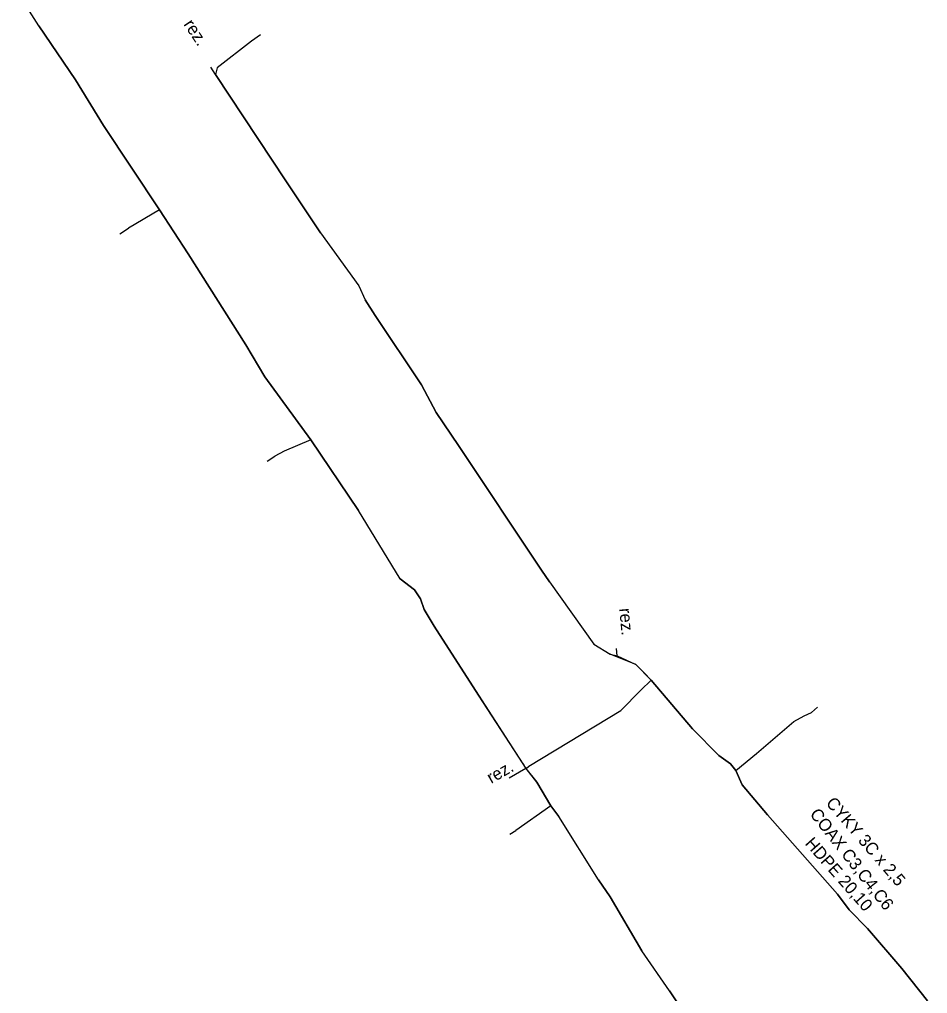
# Model space of a CAD drawing. Extents: x -651943 to -618711, y -1138561 to -1100552.
# Drawn here: x -649677.1 to -649621.7, y -1111407.6 to -1111348.2 of the extents above; entities that cross this region are included whole.
import ezdxf

# ---------------------------------------------------------------- set-up
doc = ezdxf.new("R2010")
doc.units = 0
for name, color, linetype in [('KT optika', 7, 'Continuous'), ('KT trasa', 7, 'Continuous'), ('KT zařízení', 7, 'Continuous')]:
    doc.layers.add(name, color=color, linetype=linetype)

msp = doc.modelspace()

# ---------------------------------------------------------------- linework, layer by layer
at = {"layer": 'KT optika'}
for p, q in [((-649675.94, -1111348.55), (-649677.13, -1111346.69)), ((-649673.71, -1111351.84), (-649675.94, -1111348.55)), ((-649662.408, -1111349.091), (-649662.97, -1111349.47)), ((-649662.97, -1111349.47), (-649665.05, -1111351.1)), ((-649665.16, -1111351.52), (-649665.448, -1111351.068)), ((-649665.05, -1111351.1), (-649665.16, -1111351.52)), ((-649665.16, -1111351.52), (-649660.87, -1111358)), ((-649671.99, -1111354.63), (-649673.71, -1111351.84)), ((-649668.58, -1111359.77), (-649671.99, -1111354.63)), ((-649660.87, -1111358), (-649658.75, -1111361.18)), ((-649668.58, -1111359.77), (-649670.48, -1111360.9)), ((-649666.84, -1111362.46), (-649668.58, -1111359.77)), ((-649670.993, -1111361.231), (-649670.48, -1111360.9)), ((-649658.75, -1111361.18), (-649656.42, -1111364.42)), ((-649663.31, -1111368.01), (-649666.84, -1111362.46)), ((-649656.42, -1111364.42), (-649656.03, -1111365.27)), ((-649656.03, -1111365.27), (-649655.41, -1111366.23)), ((-649655.41, -1111366.23), (-649652.58, -1111370.46)), ((-649662.14, -1111369.96), (-649663.31, -1111368.01)), ((-649659.35, -1111373.82), (-649662.14, -1111369.96)), ((-649652.58, -1111370.46), (-649651.68, -1111372.15)), ((-649651.68, -1111372.15), (-649650.33, -1111374.16)), ((-649659.35, -1111373.82), (-649660.97, -1111374.5)), ((-649656.43, -1111378.12), (-649659.35, -1111373.82)), ((-649660.97, -1111374.5), (-649661.53, -1111374.82)), ((-649650.33, -1111374.16), (-649645.25, -1111381.76)), ((-649662, -1111375.126), (-649661.53, -1111374.82)), ((-649653.88, -1111382.29), (-649656.43, -1111378.12)), ((-649645.25, -1111381.76), (-649644.78, -1111382.48)), ((-649653.02, -1111382.96), (-649653.88, -1111382.29)), ((-649652.65, -1111383.52), (-649653.02, -1111382.96)), ((-649644.78, -1111382.48), (-649642.07, -1111386.29)), ((-649652.43, -1111384.16), (-649652.65, -1111383.52)), ((-649651.82, -1111385.18), (-649652.43, -1111384.16)), ((-649649.11, -1111389.4), (-649651.82, -1111385.18)), ((-649642.07, -1111386.29), (-649641.07, -1111386.9)), ((-649640.64, -1111386.99), (-649640.68, -1111386.56)), ((-649641.07, -1111386.9), (-649640.64, -1111386.99)), ((-649640.64, -1111386.99), (-649639.5, -1111387.52)), ((-649639.5, -1111387.52), (-649639, -1111388.03)), ((-649639, -1111388.03), (-649638.57, -1111388.48)), ((-649638.57, -1111388.48), (-649639.19, -1111389.09)), ((-649638.57, -1111388.48), (-649636.04, -1111391.45)), ((-649646.64, -1111393.18), (-649649.11, -1111389.4)), ((-649639.19, -1111389.09), (-649640.41, -1111390.33)), ((-649628.407, -1111390.121), (-649628.78, -1111390.45)), ((-649646.04, -1111393.74), (-649640.41, -1111390.33)), ((-649629.85, -1111391.01), (-649629.22, -1111390.65)), ((-649629.22, -1111390.65), (-649628.78, -1111390.45)), ((-649632.13, -1111392.96), (-649629.85, -1111391.01)), ((-649636.04, -1111391.45), (-649634.43, -1111393.09)), ((-649634.43, -1111393.09), (-649633.71, -1111393.6)), ((-649633.39, -1111393.99), (-649632.13, -1111392.96)), ((-649646.19, -1111393.87), (-649646.64, -1111393.18)), ((-649646.19, -1111393.87), (-649646.04, -1111393.74)), ((-649633.71, -1111393.6), (-649633.39, -1111393.99)), ((-649646.21, -1111393.883), (-649647.227, -1111394.463)), ((-649645.55, -1111394.7), (-649646.19, -1111393.87)), ((-649633.39, -1111393.99), (-649633.01, -1111394.88)), ((-649644.69, -1111396.16), (-649645.55, -1111394.7)), ((-649633.01, -1111394.88), (-649631.45, -1111396.7)), ((-649644.69, -1111396.16), (-649646.82, -1111397.65)), ((-649644.2, -1111396.81), (-649644.69, -1111396.16)), ((-649631.45, -1111396.7), (-649627.18, -1111401.55)), ((-649641.78, -1111400.67), (-649644.2, -1111396.81)), ((-649647.183, -1111397.886), (-649646.82, -1111397.65)), ((-649641.07, -1111401.71), (-649641.78, -1111400.67)), ((-649639.13, -1111405.01), (-649641.07, -1111401.71)), ((-649627.18, -1111401.55), (-649626.48, -1111402.5)), ((-649626.48, -1111402.5), (-649625.35, -1111403.65)), ((-649625.35, -1111403.65), (-649623.26, -1111406.09)), ((-649637.45, -1111407.44), (-649639.13, -1111405.01)), ((-649623.26, -1111406.09), (-649621.69, -1111408.06)), ((-649635.98, -1111409.61), (-649637.45, -1111407.44))]:
    msp.add_line(p, q, dxfattribs=at)
at = {"layer": 'KT trasa'}
for p, q in [((-649675.94, -1111348.55), (-649677.13, -1111346.69)), ((-649673.71, -1111351.84), (-649675.94, -1111348.55)), ((-649662.408, -1111349.091), (-649662.97, -1111349.47)), ((-649662.97, -1111349.47), (-649665.05, -1111351.1)), ((-649665.16, -1111351.52), (-649665.448, -1111351.068)), ((-649665.05, -1111351.1), (-649665.16, -1111351.52)), ((-649665.16, -1111351.52), (-649660.87, -1111358)), ((-649671.99, -1111354.63), (-649673.71, -1111351.84)), ((-649668.58, -1111359.77), (-649671.99, -1111354.63)), ((-649660.87, -1111358), (-649658.75, -1111361.18)), ((-649668.58, -1111359.77), (-649670.48, -1111360.9)), ((-649666.84, -1111362.46), (-649668.58, -1111359.77)), ((-649670.993, -1111361.231), (-649670.48, -1111360.9)), ((-649658.75, -1111361.18), (-649656.42, -1111364.42)), ((-649663.31, -1111368.01), (-649666.84, -1111362.46)), ((-649656.42, -1111364.42), (-649656.03, -1111365.27)), ((-649656.03, -1111365.27), (-649655.41, -1111366.23)), ((-649655.41, -1111366.23), (-649652.58, -1111370.46)), ((-649662.14, -1111369.96), (-649663.31, -1111368.01)), ((-649659.35, -1111373.82), (-649662.14, -1111369.96)), ((-649652.58, -1111370.46), (-649651.68, -1111372.15)), ((-649651.68, -1111372.15), (-649650.33, -1111374.16)), ((-649659.35, -1111373.82), (-649660.97, -1111374.5)), ((-649656.43, -1111378.12), (-649659.35, -1111373.82)), ((-649660.97, -1111374.5), (-649661.53, -1111374.82)), ((-649650.33, -1111374.16), (-649645.25, -1111381.76)), ((-649662, -1111375.126), (-649661.53, -1111374.82)), ((-649653.88, -1111382.29), (-649656.43, -1111378.12)), ((-649645.25, -1111381.76), (-649644.78, -1111382.48)), ((-649653.02, -1111382.96), (-649653.88, -1111382.29)), ((-649652.65, -1111383.52), (-649653.02, -1111382.96)), ((-649644.78, -1111382.48), (-649642.07, -1111386.29)), ((-649652.43, -1111384.16), (-649652.65, -1111383.52)), ((-649651.82, -1111385.18), (-649652.43, -1111384.16)), ((-649649.11, -1111389.4), (-649651.82, -1111385.18)), ((-649642.07, -1111386.29), (-649641.07, -1111386.9)), ((-649640.64, -1111386.99), (-649640.68, -1111386.56)), ((-649641.07, -1111386.9), (-649640.64, -1111386.99)), ((-649640.64, -1111386.99), (-649639.5, -1111387.52)), ((-649639.5, -1111387.52), (-649639, -1111388.03)), ((-649639, -1111388.03), (-649638.57, -1111388.48)), ((-649638.57, -1111388.48), (-649639.19, -1111389.09)), ((-649638.57, -1111388.48), (-649636.04, -1111391.45)), ((-649646.64, -1111393.18), (-649649.11, -1111389.4)), ((-649639.19, -1111389.09), (-649640.41, -1111390.33)), ((-649628.407, -1111390.121), (-649628.78, -1111390.45)), ((-649646.04, -1111393.74), (-649640.41, -1111390.33)), ((-649629.85, -1111391.01), (-649629.22, -1111390.65)), ((-649629.22, -1111390.65), (-649628.78, -1111390.45)), ((-649632.13, -1111392.96), (-649629.85, -1111391.01)), ((-649636.04, -1111391.45), (-649634.43, -1111393.09)), ((-649634.43, -1111393.09), (-649633.71, -1111393.6)), ((-649633.39, -1111393.99), (-649632.13, -1111392.96)), ((-649646.19, -1111393.87), (-649646.64, -1111393.18)), ((-649646.19, -1111393.87), (-649646.04, -1111393.74)), ((-649633.71, -1111393.6), (-649633.39, -1111393.99)), ((-649646.21, -1111393.883), (-649647.227, -1111394.463)), ((-649645.55, -1111394.7), (-649646.19, -1111393.87)), ((-649633.39, -1111393.99), (-649633.01, -1111394.88)), ((-649644.69, -1111396.16), (-649645.55, -1111394.7)), ((-649633.01, -1111394.88), (-649631.45, -1111396.7)), ((-649644.69, -1111396.16), (-649646.82, -1111397.65)), ((-649644.2, -1111396.81), (-649644.69, -1111396.16)), ((-649631.45, -1111396.7), (-649627.18, -1111401.55)), ((-649641.78, -1111400.67), (-649644.2, -1111396.81)), ((-649647.183, -1111397.886), (-649646.82, -1111397.65)), ((-649641.07, -1111401.71), (-649641.78, -1111400.67)), ((-649639.13, -1111405.01), (-649641.07, -1111401.71)), ((-649627.18, -1111401.55), (-649626.48, -1111402.5)), ((-649626.48, -1111402.5), (-649625.35, -1111403.65)), ((-649625.35, -1111403.65), (-649623.26, -1111406.09)), ((-649637.45, -1111407.44), (-649639.13, -1111405.01)), ((-649623.26, -1111406.09), (-649621.69, -1111408.06)), ((-649635.98, -1111409.61), (-649637.45, -1111407.44))]:
    msp.add_line(p, q, dxfattribs=at)
at = {"layer": 'KT zařízení'}
for p, q in [((-649675.94, -1111348.55), (-649677.13, -1111346.69)), ((-649675.94, -1111348.55), (-649673.71, -1111351.84)), ((-649662.97, -1111349.47), (-649665.05, -1111351.1)), ((-649665.05, -1111351.1), (-649665.16, -1111351.52)), ((-649660.87, -1111358), (-649665.16, -1111351.52)), ((-649673.71, -1111351.84), (-649671.99, -1111354.63)), ((-649671.99, -1111354.63), (-649668.58, -1111359.77)), ((-649658.75, -1111361.18), (-649660.87, -1111358)), ((-649668.58, -1111359.77), (-649670.48, -1111360.9)), ((-649668.58, -1111359.77), (-649666.84, -1111362.46)), ((-649658.75, -1111361.18), (-649656.42, -1111364.42)), ((-649666.84, -1111362.46), (-649663.31, -1111368.01)), ((-649656.42, -1111364.42), (-649656.03, -1111365.27)), ((-649655.41, -1111366.23), (-649656.03, -1111365.27)), ((-649652.58, -1111370.46), (-649655.41, -1111366.23)), ((-649663.31, -1111368.01), (-649662.14, -1111369.96)), ((-649662.14, -1111369.96), (-649659.35, -1111373.82)), ((-649651.68, -1111372.15), (-649652.58, -1111370.46)), ((-649650.33, -1111374.16), (-649651.68, -1111372.15)), ((-649659.35, -1111373.82), (-649660.97, -1111374.5)), ((-649659.35, -1111373.82), (-649656.43, -1111378.12)), ((-649660.97, -1111374.5), (-649661.53, -1111374.82)), ((-649645.25, -1111381.76), (-649650.33, -1111374.16)), ((-649653.88, -1111382.29), (-649656.43, -1111378.12)), ((-649644.78, -1111382.48), (-649645.25, -1111381.76)), ((-649653.88, -1111382.29), (-649653.02, -1111382.96)), ((-649653.02, -1111382.96), (-649652.65, -1111383.52)), ((-649644.78, -1111382.48), (-649642.07, -1111386.29)), ((-649652.65, -1111383.52), (-649652.43, -1111384.16)), ((-649652.43, -1111384.16), (-649651.82, -1111385.18)), ((-649651.82, -1111385.18), (-649649.11, -1111389.4)), ((-649642.07, -1111386.29), (-649641.07, -1111386.9)), ((-649641.07, -1111386.9), (-649640.64, -1111386.99)), ((-649639.5, -1111387.52), (-649641.07, -1111386.9)), ((-649638.57, -1111388.48), (-649639.5, -1111387.52)), ((-649638.57, -1111388.48), (-649639.19, -1111389.09)), ((-649636.04, -1111391.45), (-649638.57, -1111388.48)), ((-649649.11, -1111389.4), (-649646.21, -1111393.883)), ((-649639.19, -1111389.09), (-649640.41, -1111390.33)), ((-649646.04, -1111393.74), (-649640.41, -1111390.33)), ((-649629.85, -1111391.01), (-649629.22, -1111390.65)), ((-649629.22, -1111390.65), (-649628.78, -1111390.45)), ((-649632.13, -1111392.96), (-649629.85, -1111391.01)), ((-649634.43, -1111393.09), (-649636.04, -1111391.45)), ((-649633.71, -1111393.6), (-649634.43, -1111393.09)), ((-649633.39, -1111393.99), (-649632.13, -1111392.96)), ((-649646.21, -1111393.883), (-649646.367, -1111393.593)), ((-649633.39, -1111393.99), (-649633.71, -1111393.6)), ((-649646.21, -1111393.883), (-649645.55, -1111394.7)), ((-649633.01, -1111394.88), (-649633.39, -1111393.99)), ((-649645.55, -1111394.7), (-649644.69, -1111396.16)), ((-649631.45, -1111396.7), (-649633.01, -1111394.88)), ((-649644.69, -1111396.16), (-649646.82, -1111397.65)), ((-649644.69, -1111396.16), (-649644.2, -1111396.81)), ((-649627.18, -1111401.55), (-649631.45, -1111396.7)), ((-649641.78, -1111400.67), (-649644.2, -1111396.81)), ((-649641.78, -1111400.67), (-649641.07, -1111401.71)), ((-649641.07, -1111401.71), (-649639.13, -1111405.01)), ((-649626.48, -1111402.5), (-649627.18, -1111401.55)), ((-649625.35, -1111403.65), (-649626.48, -1111402.5)), ((-649623.26, -1111406.09), (-649625.35, -1111403.65)), ((-649637.45, -1111407.44), (-649639.13, -1111405.01)), ((-649621.69, -1111408.06), (-649623.26, -1111406.09)), ((-649637.45, -1111407.44), (-649635.98, -1111409.61))]:
    msp.add_line(p, q, dxfattribs=at)

# ---------------------------------------------------------------- texts
for s, rotation, p in [('rez.', 303.50603, (-649667.137, -1111348.451)), ('rez.', 275.31454, (-649640.515, -1111384.116)), ('rez.', 29.69632, (-649648.331, -1111394.818)), ('CYKY 3C x 2,5', 310.70516, (-649627.933, -1111396.012)), ('COAX C3,C4,C6', 307.97699, (-649628.915, -1111396.667)), ('HDPE 20,10', 311.36109, (-649629.218, -1111398.479))]:
    msp.add_text(s, height=0.75, rotation=rotation, dxfattribs=at).set_placement(p)

doc.saveas('drawing.dxf')
